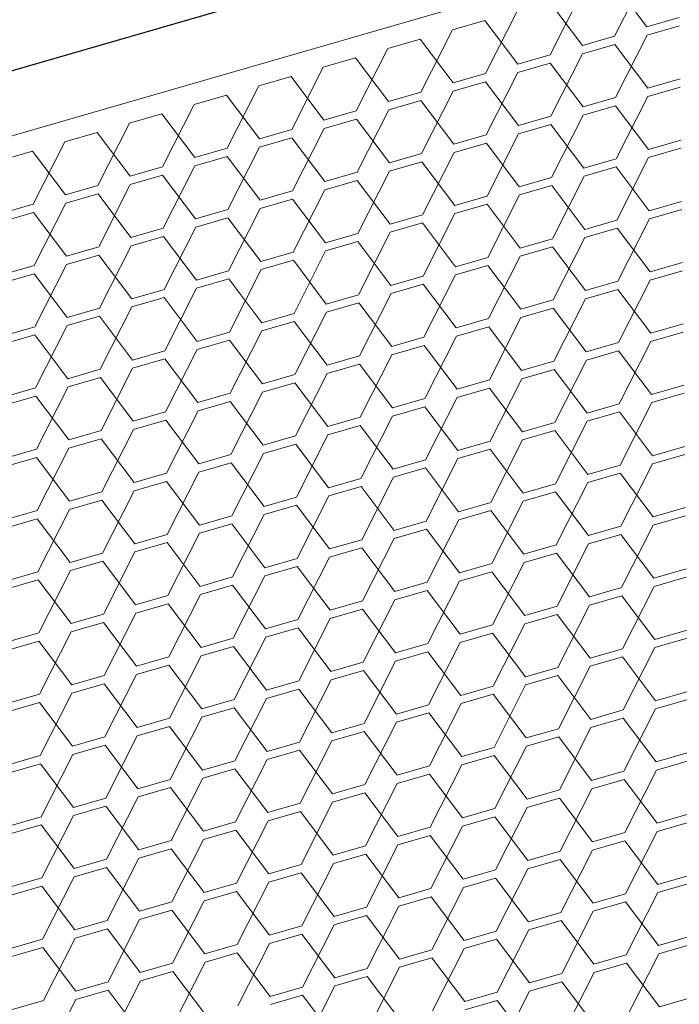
# Model space of a CAD drawing. Header units: millimetres. Extents: x 3925 to 5043, y -86 to 778.
# Tile 328 of 439: x 4964.6 to 4969.13, y 343.02 to 349.79. Entities that reach past the tile are written whole.
import ezdxf

# ---------------------------------------------------------------- set-up
doc = ezdxf.new("R2010")
doc.units = ezdxf.units.MM
doc.header["$LTSCALE"] = 46.255
doc.layers.add('H30K-DUST-FIDXF_CONTINUOUS_LINE', color=7, linetype='CONTINUOUS')
doc.layers.add('H30K-SPONGE-DXF_CONTINUOUS_LINE', color=7, linetype='CONTINUOUS')

msp = doc.modelspace()

# ---------------------------------------------------------------- linework, layer by layer
at = {"layer": 'H30K-DUST-FIDXF_CONTINUOUS_LINE', "color": 7, "linetype": 'Continuous', "lineweight": 0}
for p, q in [((4944.2692, 343.1334), (5007.5067, 361.4113)), ((4968.6832, 349.6766), (4968.9004, 350.1053)), ((4968.905, 349.7407), (4968.6785, 350.0411)), ((4968.2394, 349.5483), (4968.4567, 349.977)), ((4968.4613, 349.6125), (4968.2348, 349.9129)), ((4967.791, 349.7846), (4967.5691, 349.7205)), ((4968.0175, 349.4842), (4967.791, 349.7846)), ((4967.7956, 349.4201), (4968.0129, 349.8487)), ((4968.905, 349.7407), (4969.1269, 349.8049)), ((4967.3518, 349.2918), (4967.5691, 349.7205)), ((4969.1276, 349.7485), (4968.9058, 349.6843)), ((4967.3472, 349.6563), (4967.1253, 349.5922)), ((4967.5737, 349.3559), (4967.3472, 349.6563)), ((4968.4613, 349.6125), (4968.6832, 349.6766)), ((4968.6885, 349.2557), (4968.9058, 349.6843)), ((4966.9081, 349.1635), (4967.1253, 349.5922)), ((4968.6839, 349.6202), (4968.462, 349.5561)), ((4968.9104, 349.3198), (4968.6839, 349.6202)), ((4966.9035, 349.5281), (4966.6816, 349.4639)), ((4967.13, 349.2277), (4966.9035, 349.5281)), ((4968.0175, 349.4842), (4968.2394, 349.5483)), ((4968.2447, 349.1274), (4968.462, 349.5561)), ((4966.4643, 349.0353), (4966.6816, 349.4639)), ((4968.2401, 349.4919), (4968.0182, 349.4278)), ((4968.4666, 349.1915), (4968.2401, 349.4919)), ((4966.4597, 349.3998), (4966.2378, 349.3357)), ((4966.6862, 349.0994), (4966.4597, 349.3998)), ((4967.5737, 349.3559), (4967.7956, 349.4201)), ((4967.8009, 348.9991), (4968.0182, 349.4278)), ((4968.9104, 349.3198), (4969.1323, 349.3839)), ((4966.0205, 348.907), (4966.2378, 349.3357)), ((4967.7963, 349.3637), (4967.5744, 349.2995)), ((4968.0228, 349.0633), (4967.7963, 349.3637)), ((4969.133, 349.3275), (4968.9111, 349.2634)), ((4966.0159, 349.2715), (4965.794, 349.2074)), ((4966.2424, 348.9711), (4966.0159, 349.2715)), ((4967.13, 349.2277), (4967.3518, 349.2918)), ((4967.3572, 348.8709), (4967.5744, 349.2995)), ((4968.4666, 349.1915), (4968.6885, 349.2557)), ((4968.6938, 348.8347), (4968.9111, 349.2634)), ((4965.5768, 348.7787), (4965.794, 349.2074)), ((4967.3526, 349.2354), (4967.1307, 349.1713)), ((4967.5791, 348.935), (4967.3526, 349.2354)), ((4968.6892, 349.1993), (4968.4673, 349.1351)), ((4968.9157, 348.8989), (4968.6892, 349.1993)), ((4965.5721, 349.1433), (4965.3502, 349.0791)), ((4965.7986, 348.8429), (4965.5721, 349.1433)), ((4966.6862, 349.0994), (4966.9081, 349.1635)), ((4966.9088, 349.1071), (4966.6869, 349.043)), ((4967.1353, 348.8067), (4966.9088, 349.1071)), ((4966.9134, 348.7426), (4967.1307, 349.1713)), ((4968.0228, 349.0633), (4968.2447, 349.1274)), ((4968.25, 348.7065), (4968.4673, 349.1351)), ((4965.133, 348.6505), (4965.3502, 349.0791)), ((4966.4696, 348.6143), (4966.6869, 349.043)), ((4968.2454, 349.071), (4968.0235, 349.0069)), ((4968.4719, 348.7706), (4968.2454, 349.071)), ((4965.1284, 349.015), (4964.9065, 348.9509)), ((4965.3549, 348.7146), (4965.1284, 349.015)), ((4966.2424, 348.9711), (4966.4643, 349.0353)), ((4966.465, 348.9789), (4966.2431, 348.9147)), ((4966.6915, 348.6785), (4966.465, 348.9789)), ((4967.5791, 348.935), (4967.8009, 348.9991)), ((4967.8063, 348.5782), (4968.0235, 349.0069)), ((4964.6892, 348.5222), (4964.9065, 348.9509)), ((4965.7986, 348.8429), (4966.0205, 348.907)), ((4966.0259, 348.4861), (4966.2431, 348.9147)), ((4967.8017, 348.9427), (4967.5798, 348.8786)), ((4968.0282, 348.6423), (4967.8017, 348.9427)), ((4968.9157, 348.8989), (4969.1376, 348.963)), ((4969.1383, 348.9066), (4968.9164, 348.8425)), ((4964.6846, 348.8867), (4964.4627, 348.8226)), ((4964.9111, 348.5863), (4964.6846, 348.8867)), ((4966.0212, 348.8506), (4965.7994, 348.7865)), ((4966.2477, 348.5502), (4966.0212, 348.8506)), ((4967.1353, 348.8067), (4967.3572, 348.8709)), ((4967.3625, 348.4499), (4967.5798, 348.8786)), ((4968.6991, 348.4138), (4968.9164, 348.8425)), ((4965.3549, 348.7146), (4965.5768, 348.7787)), ((4965.5821, 348.3578), (4965.7994, 348.7865)), ((4967.3579, 348.8145), (4967.136, 348.7503)), ((4967.5844, 348.5141), (4967.3579, 348.8145)), ((4968.4719, 348.7706), (4968.6938, 348.8347)), ((4968.6945, 348.7783), (4968.4726, 348.7142)), ((4968.921, 348.4779), (4968.6945, 348.7783)), ((4965.5775, 348.7223), (4965.3556, 348.6582)), ((4965.804, 348.4219), (4965.5775, 348.7223)), ((4966.6915, 348.6785), (4966.9134, 348.7426)), ((4966.9187, 348.3217), (4967.136, 348.7503)), ((4968.0282, 348.6423), (4968.25, 348.7065)), ((4968.2554, 348.2855), (4968.4726, 348.7142)), ((4964.9111, 348.5863), (4965.133, 348.6505)), ((4965.1383, 348.2295), (4965.3556, 348.6582)), ((4966.9141, 348.6862), (4966.6922, 348.6221)), ((4967.1406, 348.3858), (4966.9141, 348.6862)), ((4968.2508, 348.6501), (4968.0289, 348.5859)), ((4968.4773, 348.3497), (4968.2508, 348.6501)), ((4965.1337, 348.5941), (4964.9118, 348.5299)), ((4965.3602, 348.2937), (4965.1337, 348.5941)), ((4966.2477, 348.5502), (4966.4696, 348.6143)), ((4966.475, 348.1934), (4966.6922, 348.6221)), ((4967.5844, 348.5141), (4967.8063, 348.5782)), ((4967.8116, 348.1573), (4968.0289, 348.5859)), ((4964.4673, 348.4581), (4964.6892, 348.5222)), ((4964.6945, 348.1013), (4964.9118, 348.5299)), ((4966.4703, 348.5579), (4966.2485, 348.4938)), ((4966.6968, 348.2575), (4966.4703, 348.5579)), ((4967.807, 348.5218), (4967.5851, 348.4577)), ((4968.0335, 348.2214), (4967.807, 348.5218)), ((4968.921, 348.4779), (4969.1429, 348.5421)), ((4964.6899, 348.4658), (4964.468, 348.4017)), ((4964.9164, 348.1654), (4964.6899, 348.4658)), ((4965.804, 348.4219), (4966.0259, 348.4861)), ((4966.0312, 348.0651), (4966.2485, 348.4938)), ((4967.1406, 348.3858), (4967.3625, 348.4499)), ((4967.3678, 348.029), (4967.5851, 348.4577)), ((4969.1436, 348.4857), (4968.9217, 348.4215)), ((4965.5874, 347.9369), (4965.8047, 348.3655)), ((4966.0266, 348.4297), (4965.8047, 348.3655)), ((4966.2531, 348.1293), (4966.0266, 348.4297)), ((4967.3632, 348.3935), (4967.1413, 348.3294)), ((4967.5897, 348.0931), (4967.3632, 348.3935)), ((4968.4773, 348.3497), (4968.6991, 348.4138)), ((4968.7045, 347.9929), (4968.9217, 348.4215)), ((4965.3602, 348.2937), (4965.5821, 348.3578)), ((4965.5828, 348.3014), (4965.3609, 348.2373)), ((4965.8093, 348.001), (4965.5828, 348.3014)), ((4966.6968, 348.2575), (4966.9187, 348.3217)), ((4966.9241, 347.9007), (4967.1413, 348.3294)), ((4968.6999, 348.3574), (4968.478, 348.2933)), ((4968.9264, 348.057), (4968.6999, 348.3574)), ((4964.9164, 348.1654), (4965.1383, 348.2295)), ((4965.1436, 347.8086), (4965.3609, 348.2373)), ((4966.9194, 348.2653), (4966.6976, 348.2011)), ((4967.1459, 347.9649), (4966.9194, 348.2653)), ((4968.0335, 348.2214), (4968.2554, 348.2855)), ((4968.2561, 348.2291), (4968.0342, 348.165)), ((4968.4826, 347.9287), (4968.2561, 348.2291)), ((4968.2607, 347.8646), (4968.478, 348.2933)), ((4965.139, 348.1731), (4964.9171, 348.109)), ((4965.3655, 347.8727), (4965.139, 348.1731)), ((4966.2531, 348.1293), (4966.475, 348.1934)), ((4966.4803, 347.7725), (4966.6976, 348.2011)), ((4967.8169, 347.7363), (4968.0342, 348.165)), ((4964.4727, 348.0371), (4964.6945, 348.1013)), ((4964.6999, 347.6803), (4964.9171, 348.109)), ((4966.4757, 348.137), (4966.2538, 348.0729)), ((4966.7022, 347.8366), (4966.4757, 348.137)), ((4967.5897, 348.0931), (4967.8116, 348.1573)), ((4967.8123, 348.1009), (4967.5904, 348.0367)), ((4968.0388, 347.8005), (4967.8123, 348.1009)), ((4968.9264, 348.057), (4969.1483, 348.1211)), ((4964.6953, 348.0449), (4964.4734, 347.9807)), ((4964.9218, 347.7445), (4964.6953, 348.0449)), ((4965.8093, 348.001), (4966.0312, 348.0651)), ((4966.0365, 347.6442), (4966.2538, 348.0729)), ((4967.1459, 347.9649), (4967.3678, 348.029)), ((4967.3732, 347.6081), (4967.5904, 348.0367)), ((4969.149, 348.0647), (4968.9271, 348.0006)), ((4966.0319, 348.0087), (4965.81, 347.9446)), ((4966.2584, 347.7083), (4966.0319, 348.0087)), ((4967.3685, 347.9726), (4967.1467, 347.9085)), ((4967.5951, 347.6722), (4967.3685, 347.9726)), ((4968.4826, 347.9287), (4968.7045, 347.9929)), ((4968.7098, 347.5719), (4968.9271, 348.0006)), ((4965.3655, 347.8727), (4965.5874, 347.9369)), ((4965.5927, 347.5159), (4965.81, 347.9446)), ((4966.7022, 347.8366), (4966.9241, 347.9007)), ((4966.9294, 347.4798), (4967.1467, 347.9085)), ((4968.7052, 347.9365), (4968.4833, 347.8723)), ((4968.9317, 347.6361), (4968.7052, 347.9365)), ((4965.5881, 347.8805), (4965.3662, 347.8163)), ((4965.8146, 347.5801), (4965.5881, 347.8805)), ((4966.9248, 347.8443), (4966.7029, 347.7802)), ((4967.1513, 347.5439), (4966.9248, 347.8443)), ((4968.0388, 347.8005), (4968.2607, 347.8646)), ((4968.266, 347.4437), (4968.4833, 347.8723)), ((4964.9218, 347.7445), (4965.1436, 347.8086)), ((4965.149, 347.3877), (4965.3662, 347.8163)), ((4966.2584, 347.7083), (4966.4803, 347.7725)), ((4966.4856, 347.3515), (4966.7029, 347.7802)), ((4968.2614, 347.8082), (4968.0395, 347.7441)), ((4968.4879, 347.5078), (4968.2614, 347.8082)), ((4964.7052, 347.2594), (4964.9225, 347.6881)), ((4965.1444, 347.7522), (4964.9225, 347.6881)), ((4965.3709, 347.4518), (4965.1444, 347.7522)), ((4966.481, 347.7161), (4966.2591, 347.6519)), ((4966.7075, 347.4157), (4966.481, 347.7161)), ((4967.5951, 347.6722), (4967.8169, 347.7363)), ((4967.8223, 347.3154), (4968.0395, 347.7441)), ((4968.9317, 347.6361), (4969.1536, 347.7002)), ((4964.478, 347.6162), (4964.6999, 347.6803)), ((4964.7006, 347.6239), (4964.4787, 347.5598)), ((4964.9271, 347.3235), (4964.7006, 347.6239)), ((4965.8146, 347.5801), (4966.0365, 347.6442)), ((4966.0418, 347.2233), (4966.2591, 347.6519)), ((4967.8177, 347.6799), (4967.5958, 347.6158)), ((4968.0442, 347.3795), (4967.8177, 347.6799)), ((4969.1543, 347.6438), (4968.9324, 347.5797)), ((4966.0372, 347.5878), (4965.8153, 347.5237)), ((4966.2637, 347.2874), (4966.0372, 347.5878)), ((4967.1513, 347.5439), (4967.3732, 347.6081)), ((4967.3739, 347.5517), (4967.152, 347.4875)), ((4967.6004, 347.2513), (4967.3739, 347.5517)), ((4967.3785, 347.1871), (4967.5958, 347.6158)), ((4968.4879, 347.5078), (4968.7098, 347.5719)), ((4968.7151, 347.151), (4968.9324, 347.5797)), ((4965.3709, 347.4518), (4965.5927, 347.5159)), ((4965.5981, 347.095), (4965.8153, 347.5237)), ((4966.9347, 347.0589), (4967.152, 347.4875)), ((4968.7105, 347.5155), (4968.4886, 347.4514)), ((4968.937, 347.2151), (4968.7105, 347.5155)), ((4965.5935, 347.4595), (4965.3716, 347.3954)), ((4965.82, 347.1591), (4965.5935, 347.4595)), ((4966.7075, 347.4157), (4966.9294, 347.4798)), ((4966.9301, 347.4234), (4966.7082, 347.3593)), ((4967.1566, 347.123), (4966.9301, 347.4234)), ((4968.0442, 347.3795), (4968.266, 347.4437)), ((4968.2714, 347.0227), (4968.4886, 347.4514)), ((4964.9271, 347.3235), (4965.149, 347.3877)), ((4965.1543, 346.9667), (4965.3716, 347.3954)), ((4966.2637, 347.2874), (4966.4856, 347.3515)), ((4966.491, 346.9306), (4966.7082, 347.3593)), ((4968.2668, 347.3873), (4968.0449, 347.3231)), ((4968.4933, 347.0869), (4968.2668, 347.3873)), ((4965.1497, 347.3313), (4964.9278, 347.2671)), ((4965.3762, 347.0309), (4965.1497, 347.3313)), ((4966.4863, 347.2951), (4966.2644, 347.231)), ((4966.7128, 346.9947), (4966.4863, 347.2951)), ((4967.6004, 347.2513), (4967.8223, 347.3154)), ((4967.8276, 346.8945), (4968.0449, 347.3231)), ((4964.4833, 347.1953), (4964.7052, 347.2594)), ((4964.7105, 346.8385), (4964.9278, 347.2671)), ((4965.82, 347.1591), (4966.0418, 347.2233)), ((4966.0472, 346.8023), (4966.2644, 347.231)), ((4967.823, 347.259), (4967.6011, 347.1949)), ((4968.0495, 346.9586), (4967.823, 347.259)), ((4968.937, 347.2151), (4969.1589, 347.2793)), ((4969.1596, 347.2229), (4968.9377, 347.1587)), ((4964.7059, 347.203), (4964.484, 347.1389)), ((4964.9324, 346.9026), (4964.7059, 347.203)), ((4966.0426, 347.1669), (4965.8207, 347.1027)), ((4966.2691, 346.8665), (4966.0426, 347.1669)), ((4967.1566, 347.123), (4967.3785, 347.1871)), ((4967.3838, 346.7662), (4967.6011, 347.1949)), ((4968.4933, 347.0869), (4968.7151, 347.151)), ((4968.7205, 346.7301), (4968.9377, 347.1587)), ((4965.3762, 347.0309), (4965.5981, 347.095)), ((4965.6034, 346.6741), (4965.8207, 347.1027)), ((4967.3792, 347.1307), (4967.1573, 347.0666)), ((4967.6057, 346.8303), (4967.3792, 347.1307)), ((4968.7159, 347.0946), (4968.494, 347.0305)), ((4968.9424, 346.7942), (4968.7159, 347.0946)), ((4965.5988, 347.0386), (4965.3769, 346.9745)), ((4965.8253, 346.7382), (4965.5988, 347.0386)), ((4966.7128, 346.9947), (4966.9347, 347.0589)), ((4966.9401, 346.6379), (4967.1573, 347.0666)), ((4968.0495, 346.9586), (4968.2714, 347.0227)), ((4968.2767, 346.6018), (4968.494, 347.0305)), ((4964.9324, 346.9026), (4965.1543, 346.9667)), ((4965.1596, 346.5458), (4965.3769, 346.9745)), ((4966.9354, 347.0025), (4966.7136, 346.9383)), ((4967.1619, 346.7021), (4966.9354, 347.0025)), ((4968.2721, 346.9663), (4968.0502, 346.9022)), ((4968.4986, 346.6659), (4968.2721, 346.9663)), ((4965.155, 346.9103), (4964.9331, 346.8462)), ((4965.3815, 346.6099), (4965.155, 346.9103)), ((4966.2691, 346.8665), (4966.491, 346.9306)), ((4966.4917, 346.8742), (4966.2698, 346.8101)), ((4966.7182, 346.5738), (4966.4917, 346.8742)), ((4966.4963, 346.5097), (4966.7136, 346.9383)), ((4967.6057, 346.8303), (4967.8276, 346.8945)), ((4967.8329, 346.4735), (4968.0502, 346.9022)), ((4964.4886, 346.7743), (4964.7105, 346.8385)), ((4964.7159, 346.4175), (4964.9331, 346.8462)), ((4966.0525, 346.3814), (4966.2698, 346.8101)), ((4967.8283, 346.8381), (4967.6064, 346.7739)), ((4968.0548, 346.5377), (4967.8283, 346.8381)), ((4968.9424, 346.7942), (4969.1642, 346.8583)), ((4964.7112, 346.7821), (4964.4894, 346.7179)), ((4964.9377, 346.4817), (4964.7112, 346.7821)), ((4965.8253, 346.7382), (4966.0472, 346.8023)), ((4966.0479, 346.7459), (4965.826, 346.6818)), ((4966.2744, 346.4455), (4966.0479, 346.7459)), ((4967.1619, 346.7021), (4967.3838, 346.7662)), ((4967.3892, 346.3453), (4967.6064, 346.7739)), ((4969.165, 346.8019), (4968.9431, 346.7378)), ((4965.3815, 346.6099), (4965.6034, 346.6741)), ((4965.6087, 346.2531), (4965.826, 346.6818)), ((4967.3845, 346.7098), (4967.1627, 346.6457)), ((4967.611, 346.4094), (4967.3845, 346.7098)), ((4968.4986, 346.6659), (4968.7205, 346.7301)), ((4968.7212, 346.6737), (4968.4993, 346.6095)), ((4968.9477, 346.3733), (4968.7212, 346.6737)), ((4968.7258, 346.3091), (4968.9431, 346.7378)), ((4965.6041, 346.6177), (4965.3822, 346.5535)), ((4965.8306, 346.3173), (4965.6041, 346.6177)), ((4966.7182, 346.5738), (4966.9401, 346.6379)), ((4966.9454, 346.217), (4967.1627, 346.6457)), ((4968.282, 346.1809), (4968.4993, 346.6095)), ((4964.9377, 346.4817), (4965.1596, 346.5458)), ((4965.165, 346.1249), (4965.3822, 346.5535)), ((4966.9408, 346.5815), (4966.7189, 346.5174)), ((4967.1673, 346.2811), (4966.9408, 346.5815)), ((4968.0548, 346.5377), (4968.2767, 346.6018)), ((4968.2774, 346.5454), (4968.0555, 346.4813)), ((4968.5039, 346.245), (4968.2774, 346.5454)), ((4965.1603, 346.4894), (4964.9385, 346.4253)), ((4965.3869, 346.189), (4965.1603, 346.4894)), ((4966.2744, 346.4455), (4966.4963, 346.5097)), ((4966.5016, 346.0887), (4966.7189, 346.5174)), ((4967.611, 346.4094), (4967.8329, 346.4735)), ((4967.8383, 346.0526), (4968.0555, 346.4813)), ((4964.494, 346.3534), (4964.7159, 346.4175)), ((4964.7212, 345.9966), (4964.9385, 346.4253)), ((4966.497, 346.4533), (4966.2751, 346.3892)), ((4966.7235, 346.1529), (4966.497, 346.4533)), ((4967.8336, 346.4172), (4967.6118, 346.353)), ((4968.0601, 346.1167), (4967.8336, 346.4172)), ((4968.9477, 346.3733), (4969.1696, 346.4374)), ((4964.7166, 346.3612), (4964.4947, 346.297)), ((4964.9431, 346.0607), (4964.7166, 346.3612)), ((4965.8306, 346.3173), (4966.0525, 346.3814)), ((4966.0578, 345.9605), (4966.2751, 346.3892)), ((4967.1673, 346.2811), (4967.3892, 346.3453)), ((4967.3945, 345.9243), (4967.6118, 346.353)), ((4969.1703, 346.381), (4968.9484, 346.3169)), ((4966.0532, 346.325), (4965.8313, 346.2609)), ((4966.2797, 346.0246), (4966.0532, 346.325)), ((4967.3899, 346.2889), (4967.168, 346.2248)), ((4967.6164, 345.9885), (4967.3899, 346.2889)), ((4968.5039, 346.245), (4968.7258, 346.3091)), ((4968.7311, 345.8882), (4968.9484, 346.3169)), ((4965.3869, 346.189), (4965.6087, 346.2531)), ((4965.6141, 345.8322), (4965.8313, 346.2609)), ((4966.7235, 346.1529), (4966.9454, 346.217)), ((4966.9507, 345.7961), (4967.168, 346.2248)), ((4968.7265, 346.2528), (4968.5046, 346.1886)), ((4968.953, 345.9523), (4968.7265, 346.2528)), ((4965.1703, 345.704), (4965.3876, 346.1326)), ((4965.6095, 346.1968), (4965.3876, 346.1326)), ((4965.836, 345.8963), (4965.6095, 346.1968)), ((4966.9461, 346.1606), (4966.7242, 346.0965)), ((4967.1726, 345.8602), (4966.9461, 346.1606)), ((4968.0601, 346.1167), (4968.282, 346.1809)), ((4968.2874, 345.7599), (4968.5046, 346.1886)), ((4964.9431, 346.0607), (4965.165, 346.1249)), ((4965.1657, 346.0685), (4964.9438, 346.0044)), ((4965.3922, 345.7681), (4965.1657, 346.0685)), ((4966.2797, 346.0246), (4966.5016, 346.0887)), ((4966.5069, 345.6678), (4966.7242, 346.0965)), ((4968.2827, 346.1245), (4968.0609, 346.0604)), ((4968.5092, 345.8241), (4968.2827, 346.1245)), ((4964.4993, 345.9325), (4964.7212, 345.9966)), ((4964.7265, 345.5757), (4964.9438, 346.0044)), ((4966.5023, 346.0324), (4966.2804, 345.9682)), ((4966.7288, 345.732), (4966.5023, 346.0324)), ((4967.6164, 345.9885), (4967.8383, 346.0526)), ((4967.839, 345.9962), (4967.6171, 345.9321)), ((4968.0655, 345.6958), (4967.839, 345.9962)), ((4967.8436, 345.6317), (4968.0609, 346.0604)), ((4968.953, 345.9523), (4969.1749, 346.0165)), ((4964.7219, 345.9402), (4964.5, 345.8761)), ((4964.9484, 345.6398), (4964.7219, 345.9402)), ((4965.836, 345.8963), (4966.0578, 345.9605)), ((4966.0632, 345.5396), (4966.2804, 345.9682)), ((4967.3998, 345.5034), (4967.6171, 345.9321)), ((4969.1756, 345.9601), (4968.9537, 345.896)), ((4966.0586, 345.9041), (4965.8367, 345.84)), ((4966.2851, 345.6037), (4966.0586, 345.9041)), ((4967.1726, 345.8602), (4967.3945, 345.9243)), ((4967.3952, 345.868), (4967.1733, 345.8038)), ((4967.6217, 345.5676), (4967.3952, 345.868)), ((4968.5092, 345.8241), (4968.7311, 345.8882)), ((4968.7365, 345.4673), (4968.9537, 345.896)), ((4965.3922, 345.7681), (4965.6141, 345.8322)), ((4965.6194, 345.4113), (4965.8367, 345.84)), ((4966.7288, 345.732), (4966.9507, 345.7961)), ((4966.956, 345.3752), (4967.1733, 345.8038)), ((4968.7318, 345.8318), (4968.51, 345.7677)), ((4968.9584, 345.5314), (4968.7318, 345.8318)), ((4965.6148, 345.7758), (4965.3929, 345.7117)), ((4965.8413, 345.4754), (4965.6148, 345.7758)), ((4966.9514, 345.7397), (4966.7295, 345.6756)), ((4967.1779, 345.4393), (4966.9514, 345.7397)), ((4968.0655, 345.6958), (4968.2874, 345.7599)), ((4968.2927, 345.339), (4968.51, 345.7677)), ((4964.9484, 345.6398), (4965.1703, 345.704)), ((4965.1756, 345.283), (4965.3929, 345.7117)), ((4966.2851, 345.6037), (4966.5069, 345.6678)), ((4966.5123, 345.2469), (4966.7295, 345.6756)), ((4968.2881, 345.7036), (4968.0662, 345.6394)), ((4968.5146, 345.4032), (4968.2881, 345.7036)), ((4965.171, 345.6476), (4964.9491, 345.5834)), ((4965.3975, 345.3472), (4965.171, 345.6476)), ((4966.5077, 345.6114), (4966.2858, 345.5473)), ((4966.7342, 345.311), (4966.5077, 345.6114)), ((4967.6217, 345.5676), (4967.8436, 345.6317)), ((4967.8489, 345.2108), (4968.0662, 345.6394)), ((4968.9584, 345.5314), (4969.1802, 345.5956)), ((4964.5046, 345.5116), (4964.7265, 345.5757)), ((4964.7319, 345.1548), (4964.9491, 345.5834)), ((4965.8413, 345.4754), (4966.0632, 345.5396)), ((4966.0685, 345.1186), (4966.2858, 345.5473)), ((4967.8443, 345.5753), (4967.6224, 345.5112)), ((4968.0708, 345.2749), (4967.8443, 345.5753)), ((4969.181, 345.5392), (4968.9591, 345.475)), ((4964.7272, 345.5193), (4964.5054, 345.4552)), ((4964.9537, 345.2189), (4964.7272, 345.5193)), ((4966.0639, 345.4832), (4965.842, 345.419)), ((4966.2904, 345.1828), (4966.0639, 345.4832)), ((4967.1779, 345.4393), (4967.3998, 345.5034)), ((4967.4052, 345.0825), (4967.6224, 345.5112)), ((4968.5146, 345.4032), (4968.7365, 345.4673)), ((4968.7418, 345.0464), (4968.9591, 345.475)), ((4965.3975, 345.3472), (4965.6194, 345.4113)), ((4965.6247, 344.9904), (4965.842, 345.419)), ((4967.4005, 345.447), (4967.1786, 345.3829)), ((4967.627, 345.1466), (4967.4005, 345.447)), ((4968.7372, 345.4109), (4968.5153, 345.3468)), ((4968.9637, 345.1105), (4968.7372, 345.4109)), ((4965.6201, 345.3549), (4965.3982, 345.2908)), ((4965.8466, 345.0545), (4965.6201, 345.3549)), ((4966.7342, 345.311), (4966.956, 345.3752)), ((4966.9568, 345.3188), (4966.7349, 345.2546)), ((4967.1833, 345.0184), (4966.9568, 345.3188)), ((4966.9614, 344.9542), (4967.1786, 345.3829)), ((4968.0708, 345.2749), (4968.2927, 345.339)), ((4968.298, 344.9181), (4968.5153, 345.3468)), ((4964.9537, 345.2189), (4965.1756, 345.283)), ((4965.181, 344.8621), (4965.3982, 345.2908)), ((4966.5176, 344.826), (4966.7349, 345.2546)), ((4968.2934, 345.2826), (4968.0715, 345.2185)), ((4968.5199, 344.9822), (4968.2934, 345.2826)), ((4965.1763, 345.2266), (4964.9545, 345.1625)), ((4965.4028, 344.9262), (4965.1763, 345.2266)), ((4966.2904, 345.1828), (4966.5123, 345.2469)), ((4966.513, 345.1905), (4966.2911, 345.1264)), ((4966.7395, 344.8901), (4966.513, 345.1905)), ((4967.627, 345.1466), (4967.8489, 345.2108)), ((4967.8543, 344.7898), (4968.0715, 345.2185)), ((4964.51, 345.0906), (4964.7319, 345.1548)), ((4964.7372, 344.7338), (4964.9545, 345.1625)), ((4965.8466, 345.0545), (4966.0685, 345.1186)), ((4966.0738, 344.6977), (4966.2911, 345.1264)), ((4967.8496, 345.1544), (4967.6278, 345.0902)), ((4968.0761, 344.854), (4967.8496, 345.1544)), ((4968.9637, 345.1105), (4969.1856, 345.1746)), ((4969.1863, 345.1182), (4968.9644, 345.0541)), ((4964.7326, 345.0984), (4964.5107, 345.0342)), ((4964.9591, 344.798), (4964.7326, 345.0984)), ((4966.0692, 345.0622), (4965.8473, 344.9981)), ((4966.2957, 344.7618), (4966.0692, 345.0622)), ((4967.1833, 345.0184), (4967.4052, 345.0825)), ((4967.4105, 344.6616), (4967.6278, 345.0902)), ((4968.7471, 344.6254), (4968.9644, 345.0541)), ((4965.4028, 344.9262), (4965.6247, 344.9904)), ((4965.6301, 344.5694), (4965.8473, 344.9981)), ((4967.4059, 345.0261), (4967.184, 344.962)), ((4967.6324, 344.7257), (4967.4059, 345.0261)), ((4968.5199, 344.9822), (4968.7418, 345.0464)), ((4968.7425, 344.99), (4968.5206, 344.9258)), ((4968.969, 344.6896), (4968.7425, 344.99)), ((4965.6254, 344.934), (4965.4036, 344.8698)), ((4965.8519, 344.6336), (4965.6254, 344.934)), ((4966.7395, 344.8901), (4966.9614, 344.9542)), ((4966.9667, 344.5333), (4967.184, 344.962)), ((4968.0761, 344.854), (4968.298, 344.9181)), ((4968.3034, 344.4972), (4968.5206, 344.9258)), ((4964.9591, 344.798), (4965.181, 344.8621)), ((4965.1863, 344.4412), (4965.4036, 344.8698)), ((4966.9621, 344.8978), (4966.7402, 344.8337)), ((4967.1886, 344.5974), (4966.9621, 344.8978)), ((4968.2987, 344.8617), (4968.0769, 344.7976)), ((4968.5252, 344.5613), (4968.2987, 344.8617)), ((4965.1817, 344.8057), (4964.9598, 344.7416)), ((4965.4082, 344.5053), (4965.1817, 344.8057)), ((4966.2957, 344.7618), (4966.5176, 344.826)), ((4966.5229, 344.405), (4966.7402, 344.8337)), ((4967.6324, 344.7257), (4967.8543, 344.7898)), ((4967.8596, 344.3689), (4968.0769, 344.7976)), ((4964.5153, 344.6697), (4964.7372, 344.7338)), ((4964.7425, 344.3129), (4964.9598, 344.7416)), ((4966.5183, 344.7696), (4966.2964, 344.7054)), ((4966.7448, 344.4692), (4966.5183, 344.7696)), ((4967.855, 344.7334), (4967.6331, 344.6693)), ((4968.0815, 344.433), (4967.855, 344.7334)), ((4968.969, 344.6896), (4969.1909, 344.7537)), ((4964.7379, 344.6774), (4964.516, 344.6133)), ((4964.9644, 344.377), (4964.7379, 344.6774)), ((4965.8519, 344.6336), (4966.0738, 344.6977)), ((4966.0745, 344.6413), (4965.8527, 344.5772)), ((4966.3011, 344.3409), (4966.0745, 344.6413)), ((4966.0792, 344.2768), (4966.2964, 344.7054)), ((4967.1886, 344.5974), (4967.4105, 344.6616)), ((4967.4158, 344.2406), (4967.6331, 344.6693)), ((4969.1916, 344.6973), (4968.9697, 344.6332)), ((4965.6354, 344.1485), (4965.8527, 344.5772)), ((4967.4112, 344.6052), (4967.1893, 344.541)), ((4967.6377, 344.3048), (4967.4112, 344.6052)), ((4968.5252, 344.5613), (4968.7471, 344.6254)), ((4968.7525, 344.2045), (4968.9697, 344.6332)), ((4965.4082, 344.5053), (4965.6301, 344.5694)), ((4965.6308, 344.513), (4965.4089, 344.4489)), ((4965.8573, 344.2126), (4965.6308, 344.513)), ((4966.7448, 344.4692), (4966.9667, 344.5333)), ((4966.972, 344.1124), (4967.1893, 344.541)), ((4968.7478, 344.569), (4968.526, 344.5049)), ((4968.9743, 344.2686), (4968.7478, 344.569)), ((4964.9644, 344.377), (4965.1863, 344.4412)), ((4965.1916, 344.0202), (4965.4089, 344.4489)), ((4966.9674, 344.4769), (4966.7455, 344.4128)), ((4967.1939, 344.1765), (4966.9674, 344.4769)), ((4968.0815, 344.433), (4968.3034, 344.4972)), ((4968.3041, 344.4408), (4968.0822, 344.3766)), ((4968.5306, 344.1404), (4968.3041, 344.4408)), ((4968.3087, 344.0762), (4968.526, 344.5049)), ((4965.187, 344.3848), (4964.9651, 344.3206)), ((4965.4135, 344.0844), (4965.187, 344.3848)), ((4966.3011, 344.3409), (4966.5229, 344.405)), ((4966.5283, 343.9841), (4966.7455, 344.4128)), ((4967.8649, 343.948), (4968.0822, 344.3766)), ((4964.5206, 344.2488), (4964.7425, 344.3129)), ((4964.7478, 343.892), (4964.9651, 344.3206)), ((4966.5237, 344.3486), (4966.3018, 344.2845)), ((4966.7502, 344.0482), (4966.5237, 344.3486)), ((4967.6377, 344.3048), (4967.8596, 344.3689)), ((4967.8603, 344.3125), (4967.6384, 344.2484)), ((4968.0868, 344.0121), (4967.8603, 344.3125)), ((4968.9743, 344.2686), (4969.1962, 344.3328)), ((4964.7432, 344.2565), (4964.5213, 344.1924)), ((4964.9697, 343.9561), (4964.7432, 344.2565)), ((4965.8573, 344.2126), (4966.0792, 344.2768)), ((4966.0845, 343.8558), (4966.3018, 344.2845)), ((4967.1939, 344.1765), (4967.4158, 344.2406)), ((4967.4211, 343.8197), (4967.6384, 344.2484)), ((4969.1969, 344.2764), (4968.9751, 344.2122)), ((4966.0799, 344.2204), (4965.858, 344.1562)), ((4966.3064, 343.92), (4966.0799, 344.2204)), ((4967.4165, 344.1842), (4967.1946, 344.1201)), ((4967.643, 343.8838), (4967.4165, 344.1842)), ((4968.5306, 344.1404), (4968.7525, 344.2045)), ((4968.7578, 343.7836), (4968.9751, 344.2122)), ((4965.4135, 344.0844), (4965.6354, 344.1485)), ((4965.6407, 343.7276), (4965.858, 344.1562)), ((4966.7502, 344.0482), (4966.972, 344.1124)), ((4966.9774, 343.6914), (4967.1946, 344.1201)), ((4968.7532, 344.1481), (4968.5313, 344.084)), ((4968.9797, 343.8477), (4968.7532, 344.1481)), ((4965.6361, 344.0921), (4965.4142, 344.028)), ((4965.8626, 343.7917), (4965.6361, 344.0921)), ((4966.9728, 344.056), (4966.7509, 343.9918)), ((4967.1993, 343.7556), (4966.9728, 344.056)), ((4968.0868, 344.0121), (4968.3087, 344.0762)), ((4968.314, 343.6553), (4968.5313, 344.084)), ((4964.9697, 343.9561), (4965.1916, 344.0202)), ((4965.1923, 343.9638), (4964.9705, 343.8997)), ((4965.4188, 343.6634), (4965.1923, 343.9638)), ((4965.197, 343.5993), (4965.4142, 344.028)), ((4966.3064, 343.92), (4966.5283, 343.9841)), ((4966.5336, 343.5632), (4966.7509, 343.9918)), ((4968.3094, 344.0198), (4968.0875, 343.9557)), ((4968.5359, 343.7194), (4968.3094, 344.0198)), ((4964.7532, 343.471), (4964.9705, 343.8997)), ((4966.529, 343.9277), (4966.3071, 343.8636)), ((4966.7555, 343.6273), (4966.529, 343.9277)), ((4967.643, 343.8838), (4967.8649, 343.948)), ((4967.8702, 343.527), (4968.0875, 343.9557)), ((4968.9797, 343.8477), (4969.2016, 343.9118)), ((4964.526, 343.8278), (4964.7478, 343.892)), ((4964.7486, 343.8356), (4964.5267, 343.7714)), ((4964.9751, 343.5352), (4964.7486, 343.8356)), ((4965.8626, 343.7917), (4966.0845, 343.8558)), ((4966.0898, 343.4349), (4966.3071, 343.8636)), ((4967.8656, 343.8916), (4967.6437, 343.8274)), ((4968.0921, 343.5912), (4967.8656, 343.8916)), ((4969.2023, 343.8554), (4968.9804, 343.7913)), ((4966.0852, 343.7994), (4965.8633, 343.7353)), ((4966.3117, 343.499), (4966.0852, 343.7994)), ((4967.1993, 343.7556), (4967.4211, 343.8197)), ((4967.4219, 343.7633), (4967.2, 343.6992)), ((4967.6484, 343.4629), (4967.4219, 343.7633)), ((4967.4265, 343.3988), (4967.6437, 343.8274)), ((4968.5359, 343.7194), (4968.7578, 343.7836)), ((4968.7631, 343.3626), (4968.9804, 343.7913)), ((4965.4188, 343.6634), (4965.6407, 343.7276)), ((4965.6461, 343.3066), (4965.8633, 343.7353)), ((4966.9827, 343.2705), (4967.2, 343.6992)), ((4968.7585, 343.7272), (4968.5366, 343.663)), ((4968.985, 343.4268), (4968.7585, 343.7272)), ((4965.6414, 343.6712), (4965.4196, 343.607)), ((4965.8679, 343.3708), (4965.6414, 343.6712)), ((4966.7555, 343.6273), (4966.9774, 343.6914)), ((4966.9781, 343.635), (4966.7562, 343.5709)), ((4967.2046, 343.3346), (4966.9781, 343.635)), ((4968.0921, 343.5912), (4968.314, 343.6553)), ((4968.3193, 343.2344), (4968.5366, 343.663)), ((4964.9751, 343.5352), (4965.197, 343.5993)), ((4965.2023, 343.1784), (4965.4196, 343.607)), ((4966.3117, 343.499), (4966.5336, 343.5632)), ((4966.5389, 343.1422), (4966.7562, 343.5709)), ((4968.3147, 343.5989), (4968.0928, 343.5348)), ((4968.5412, 343.2985), (4968.3147, 343.5989)), ((4965.1977, 343.5429), (4964.9758, 343.4788)), ((4965.4242, 343.2425), (4965.1977, 343.5429)), ((4966.5343, 343.5068), (4966.3124, 343.4426)), ((4966.7608, 343.2064), (4966.5343, 343.5068)), ((4967.6484, 343.4629), (4967.8702, 343.527)), ((4967.8756, 343.1061), (4968.0928, 343.5348)), ((4968.985, 343.4268), (4969.2069, 343.4909)), ((4964.5313, 343.4069), (4964.7532, 343.471)), ((4964.7585, 343.0501), (4964.9758, 343.4788)), ((4965.8679, 343.3708), (4966.0898, 343.4349)), ((4966.0952, 343.014), (4966.3124, 343.4426)), ((4967.871, 343.4706), (4967.6491, 343.4065)), ((4968.0975, 343.1702), (4967.871, 343.4706)), ((4969.2076, 343.4345), (4968.9857, 343.3704)), ((4964.7539, 343.4146), (4964.532, 343.3505)), ((4964.9804, 343.1142), (4964.7539, 343.4146)), ((4966.0905, 343.3785), (4965.8687, 343.3144)), ((4966.317, 343.0781), (4966.0905, 343.3785)), ((4967.2046, 343.3346), (4967.4265, 343.3988)), ((4967.4318, 342.9778), (4967.6491, 343.4065)), ((4968.5412, 343.2985), (4968.7631, 343.3626)), ((4968.7685, 342.9417), (4968.9857, 343.3704)), ((4965.4242, 343.2425), (4965.6461, 343.3066)), ((4965.6514, 342.8857), (4965.8687, 343.3144)), ((4967.4272, 343.3424), (4967.2053, 343.2782)), ((4967.6537, 343.042), (4967.4272, 343.3424)), ((4968.7638, 343.3062), (4968.542, 343.2421)), ((4968.9903, 343.0058), (4968.7638, 343.3062)), ((4965.6468, 343.2502), (4965.4249, 343.1861)), ((4965.8733, 342.9498), (4965.6468, 343.2502)), ((4966.7608, 343.2064), (4966.9827, 343.2705)), ((4966.988, 342.8496), (4967.2053, 343.2782)), ((4968.0975, 343.1702), (4968.3193, 343.2344)), ((4968.3247, 342.8134), (4968.542, 343.2421)), ((4964.9804, 343.1142), (4965.2023, 343.1784)), ((4965.2076, 342.7574), (4965.4249, 343.1861)), ((4966.9834, 343.2141), (4966.7615, 343.15)), ((4967.2099, 342.9137), (4966.9834, 343.2141)), ((4968.3201, 343.178), (4968.0982, 343.1138)), ((4968.5466, 342.8776), (4968.3201, 343.178)), ((4965.203, 343.122), (4964.9811, 343.0578)), ((4965.4295, 342.8216), (4965.203, 343.122)), ((4966.317, 343.0781), (4966.5389, 343.1422)), ((4966.5396, 343.0858), (4966.3178, 343.0217)), ((4966.7661, 342.7854), (4966.5396, 343.0858)), ((4966.5443, 342.7213), (4966.7615, 343.15)), ((4967.6537, 343.042), (4967.8756, 343.1061)), ((4967.8809, 342.6852), (4968.0982, 343.1138)), ((4964.5366, 342.986), (4964.7585, 343.0501)), ((4964.7638, 342.6292), (4964.9811, 343.0578)), ((4967.8763, 343.0497), (4967.6544, 342.9856)), ((4968.1028, 342.7493), (4967.8763, 343.0497)), ((4968.9903, 343.0058), (4969.2122, 343.07))]:
    msp.add_line(p, q, dxfattribs=at)
at = {"layer": 'H30K-SPONGE-DXF_CONTINUOUS_LINE', "color": 7, "linetype": 'Continuous'}
msp.add_line((4943.6514, 343.4031), (5009.0191, 362.2966), dxfattribs=at)

doc.saveas('drawing.dxf')
